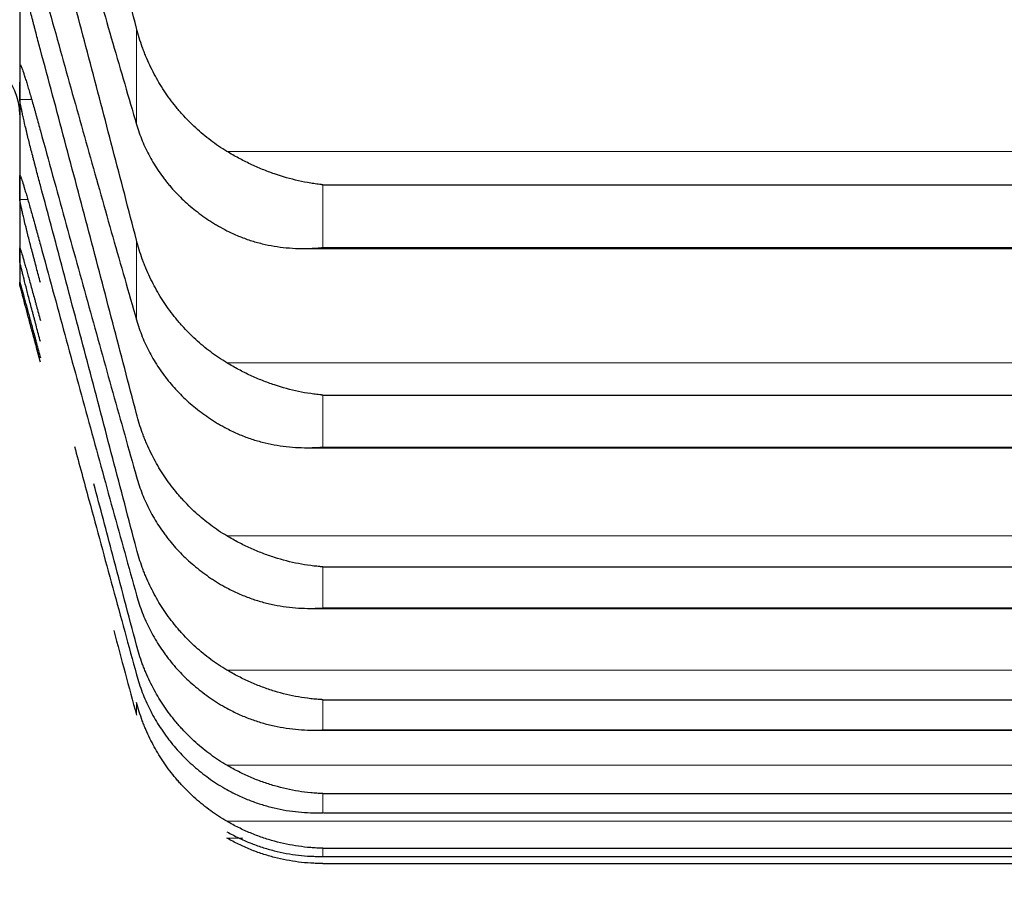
# Model space of a CAD drawing. Header units: inches. Extents: x 0 to 20790, y -12 to 14700.
# Tile 336 of 436: x 14115 to 14141, y 9338 to 9360. Entities that reach past the tile are written whole.
import ezdxf

# ---------------------------------------------------------------- set-up
doc = ezdxf.new("R2010")
doc.units = ezdxf.units.IN
doc.layers.add('1', color=7, linetype='Continuous', true_color=0xffffff)
doc.layers.add('254', color=7, linetype='Continuous', true_color=0xffffff)
doc.styles.add('latin_extended', font='simplex.shx')
doc.dimstyles.get("Standard").update_dxf_attribs({"dimtxt": 0.18, "dimasz": 0.18, "dimexe": 0.18, "dimexo": 0.0625, "dimgap": 0.09, "dimtad": 0, "dimtih": 1, "dimtoh": 1, "dimdec": 4, "dimzin": 0, "dimdsep": 46, "dimtxsty": 'Standard', "dimcen": 0.09, "dimadec": 0, "dimazin": 0, "dimtfac": 1, "dimtdec": 4, "dimtofl": 0, "dimtmove": 0, "dimatfit": 3, "dimfxl": 1, "dimtolj": 1, "dimtzin": 0, "dimarcsym": 0})

# ---------------------------------------------------------------- blocks, each defined once
blk = doc.blocks.new('_U5')
at = {"layer": '254', "color": 3, "linetype": 'Continuous', "lineweight": 13, "transparency": 16777216}
for p, q in [((14167.097, 9939.463), (14167.097, 8111.817)), ((14417.097, 9439.463), (14417.097, 8111.817)), ((14167.097, 8146.817), (13002.826, 8146.817)), ((14044.597, 8146.817), (13922.097, 8146.817)), ((14417.097, 8146.817), (14167.097, 8146.817)), ((14539.597, 8146.817), (14662.097, 8146.817))]:
    blk.add_line(p, q, dxfattribs=at)
at = {"layer": '254', "color": 3, "transparency": 16777216}
for points in [[(14044.597, 8126.4), (14044.597, 8167.233), (14167.097, 8146.817)], [(14539.597, 8167.233), (14539.597, 8126.4), (14417.097, 8146.817)]]:
    blk.add_solid(points, dxfattribs=at)
at = {"layer": 'Defpoints', "color": 0, "transparency": 16777216}
for p in [(14167.097, 9974.463), (14417.097, 9474.463), (14167.097, 8146.817)]:
    blk.add_point(p, dxfattribs=at)
at = {"layer": '254', "color": 2, "lineweight": 13, "transparency": 16777216, "insert": (13064.076, 8330.567), "char_height": 122.5, "attachment_point": 1, "style": 'latin_extended'}
blk.add_mtext('\\A1;250', dxfattribs=at)
blk = doc.blocks.new('_U6')
at = {"layer": '254', "color": 3, "linetype": 'Continuous', "lineweight": 13, "transparency": 16777216}
for p, q in [((14007.097, 9939.463), (14007.097, 8391.817)), ((14167.095, 9649.526), (14167.095, 8391.817)), ((14007.097, 8426.817), (12939.597, 8426.817)), ((13884.597, 8426.817), (13762.097, 8426.817)), ((14167.095, 8426.817), (14007.097, 8426.817)), ((14289.595, 8426.817), (14412.095, 8426.817))]:
    blk.add_line(p, q, dxfattribs=at)
at = {"layer": '254', "color": 3, "transparency": 16777216}
for points in [[(13884.597, 8406.4), (13884.597, 8447.233), (14007.097, 8426.817)], [(14289.595, 8447.233), (14289.595, 8406.4), (14167.095, 8426.817)]]:
    blk.add_solid(points, dxfattribs=at)
at = {"layer": 'Defpoints', "color": 0, "transparency": 16777216}
for p in [(14007.097, 9974.463), (14167.095, 9684.526), (14007.097, 8426.817)]:
    blk.add_point(p, dxfattribs=at)
at = {"layer": '254', "color": 2, "lineweight": 13, "transparency": 16777216, "insert": (13000.847, 8814.733), "char_height": 122.5, "attachment_point": 1, "style": 'latin_extended'}
blk.add_mtext('\\A1;\\C2;Flywheel\\P\\C2;90-240', dxfattribs=at)

msp = doc.modelspace()

# ---------------------------------------------------------------- linework, layer by layer
at = {"layer": '1', "color": 2, "linetype": 'Continuous', "lineweight": 25}
for p, q in [((14115.097, 9362.424), (14115.097, 9358.709)), ((14115.097, 9358.709), (14115.097, 9355.979)), ((14115.097, 9355.979), (14115.097, 9354.24)), ((14122.953, 9356.051), (14159.241, 9356.051)), ((14122.464, 9354.4), (14159.71, 9354.4)), ((14115.097, 9354.24), (14115.097, 9353.494)), ((14115.097, 9353.463), (14115.097, 9353.494)), ((14122.953, 9350.603), (14159.241, 9350.603)), ((14122.553, 9349.24), (14159.625, 9349.24)), ((14122.953, 9346.154), (14159.241, 9346.154)), ((14122.641, 9345.079), (14159.185, 9345.079)), ((14122.953, 9342.712), (14159.241, 9342.712)), ((14122.728, 9341.924), (14159.202, 9341.924)), ((14122.953, 9340.282), (14159.241, 9340.282)), ((14122.974, 9339.781), (14159.22, 9339.781)), ((14122.953, 9338.867), (14159.241, 9338.867)), ((14122.956, 9338.652), (14159.238, 9338.652)), ((14122.953, 9338.469), (14159.241, 9338.469))]:
    msp.add_line(p, q, dxfattribs=at)
at = {"layer": '1', "color": 110, "linetype": 'Continuous', "lineweight": 13}
for p, q in [((14118.123, 9360.104), (14118.123, 9357.615)), ((14115.1, 9358.263), (14115.407, 9358.263)), ((14120.466, 9356.915), (14161.729, 9356.915)), ((14122.953, 9356.051), (14122.953, 9354.425)), ((14115.1, 9355.67), (14115.307, 9355.67)), ((14118.123, 9354.613), (14118.123, 9352.551)), ((14122.953, 9354.425), (14159.241, 9354.425)), ((14120.466, 9351.437), (14161.729, 9351.437)), ((14122.953, 9350.603), (14122.953, 9349.257)), ((14122.953, 9349.257), (14159.241, 9349.257)), ((14120.466, 9346.956), (14161.729, 9346.956)), ((14122.953, 9346.154), (14122.953, 9345.089)), ((14122.953, 9345.089), (14159.241, 9345.089)), ((14120.466, 9343.48), (14161.729, 9343.48)), ((14118.123, 9342.641), (14118.123, 9342.314)), ((14122.953, 9342.712), (14122.953, 9341.93)), ((14122.953, 9341.93), (14159.241, 9341.93)), ((14120.466, 9341.014), (14161.729, 9341.014)), ((14122.953, 9340.282), (14122.953, 9339.783)), ((14120.466, 9339.563), (14161.729, 9339.563)), ((14122.953, 9339.783), (14159.241, 9339.783)), ((14120.466, 9339.128), (14120.875, 9339.128)), ((14122.953, 9338.867), (14122.953, 9338.653)), ((14122.953, 9338.653), (14159.241, 9338.653))]:
    msp.add_line(p, q, dxfattribs=at)
at = {"layer": '1', "color": 2, "linetype": 'Continuous', "lineweight": 25}
msp.add_arc((14113.497, 9357.863), 1.6, 0, 90, dxfattribs=at)
for points in [[(14118.123, 9360.104), (14117.92, 9360.894), (14117.51, 9362.473), (14116.891, 9364.832), (14116.266, 9367.182), (14115.846, 9368.743), (14115.635, 9369.521)], [(14115.635, 9366.315), (14115.846, 9365.56), (14116.266, 9364.065), (14116.891, 9361.867), (14117.51, 9359.715), (14117.92, 9358.31), (14118.123, 9357.615)], [(14118.123, 9354.613), (14117.92, 9355.402), (14117.51, 9356.978), (14116.891, 9359.339), (14116.266, 9361.695), (14115.846, 9363.263), (14115.635, 9364.047)], [(14115.635, 9361.39), (14115.846, 9360.627), (14116.266, 9359.113), (14116.891, 9356.883), (14117.51, 9354.693), (14117.92, 9353.261), (14118.123, 9352.551)], [(14118.123, 9350.115), (14117.92, 9350.901), (14117.51, 9352.473), (14116.891, 9354.831), (14116.266, 9357.19), (14115.846, 9358.763), (14115.635, 9359.55)], [(14115.1, 9358.263), (14115.098, 9358.411), (14115.097, 9358.56), (14115.097, 9358.709)], [(14115.635, 9357.448), (14115.846, 9356.677), (14116.266, 9355.147), (14116.891, 9352.888), (14117.51, 9350.665), (14117.92, 9349.207), (14118.123, 9348.484)], [(14115.097, 9355.979), (14115.097, 9356.082), (14115.098, 9356.185), (14115.1, 9356.288)], [(14115.1, 9355.67), (14115.098, 9355.773), (14115.097, 9355.876), (14115.097, 9355.979)], [(14118.123, 9346.617), (14117.92, 9347.398), (14117.51, 9348.963), (14116.891, 9351.315), (14116.266, 9353.673), (14115.846, 9355.249), (14115.635, 9356.038)], [(14115.097, 9354.24), (14115.097, 9354.297), (14115.098, 9354.355), (14115.1, 9354.412)], [(14115.635, 9354.493), (14115.846, 9353.716), (14116.266, 9352.172), (14116.891, 9349.888), (14117.51, 9347.635), (14117.92, 9346.154), (14118.123, 9345.419)], [(14115.1, 9354.068), (14115.098, 9354.125), (14115.097, 9354.183), (14115.097, 9354.24)], [(14115.097, 9353.494), (14115.097, 9353.506), (14115.098, 9353.517), (14115.1, 9353.529)], [(14115.1, 9353.46), (14115.098, 9353.471), (14115.097, 9353.483), (14115.097, 9353.494)], [(14117.534, 9344.502), (14117.731, 9343.769), (14117.928, 9343.04), (14118.123, 9342.314)]]:
    msp.add_open_spline(points, degree=3, dxfattribs=at)
for points, knots in [([(14115.635, 9359.55), (14115.6, 9359.677), (14115.566, 9359.805), (14115.516, 9359.996), (14115.499, 9360.059), (14115.475, 9360.155), (14115.466, 9360.187), (14115.45, 9360.251), (14115.442, 9360.282), (14115.402, 9360.44), (14115.371, 9360.561), (14115.328, 9360.738), (14115.314, 9360.796), (14115.293, 9360.881), (14115.287, 9360.909), (14115.274, 9360.964), (14115.267, 9360.991), (14115.236, 9361.125), (14115.214, 9361.223), (14115.189, 9361.336), (14115.184, 9361.359), (14115.175, 9361.402), (14115.17, 9361.423), (14115.158, 9361.484), (14115.15, 9361.522), (14115.129, 9361.628), (14115.118, 9361.688), (14115.109, 9361.748), (14115.108, 9361.759), (14115.105, 9361.78), (14115.104, 9361.79), (14115.101, 9361.816), (14115.1, 9361.831), (14115.1, 9361.842)], [0, 0, 0, 0, 0.125, 0.125, 0.1875, 0.1875, 0.21875, 0.21875, 0.25, 0.25, 0.375, 0.375, 0.4375, 0.4375, 0.46875, 0.46875, 0.5, 0.5, 0.625, 0.625, 0.65625, 0.65625, 0.6875, 0.6875, 0.75, 0.75, 0.875, 0.875, 0.90625, 0.90625, 0.9375, 0.9375, 1, 1, 1, 1]), ([(14120.466, 9356.915), (14120.32, 9357.004), (14120.18, 9357.099), (14119.911, 9357.301), (14119.653, 9357.517), (14119.417, 9357.757), (14119.276, 9357.915), (14119.249, 9357.947), (14119.194, 9358.012), (14119.167, 9358.044), (14119.086, 9358.144), (14119.035, 9358.211), (14118.885, 9358.416), (14118.792, 9358.556), (14118.621, 9358.845), (14118.542, 9358.994), (14118.434, 9359.223), (14118.399, 9359.3), (14118.35, 9359.417), (14118.335, 9359.457), (14118.304, 9359.536), (14118.289, 9359.576), (14118.216, 9359.776), (14118.166, 9359.939), (14118.123, 9360.104)], [0, 0, 0, 0, 0.125, 0.125, 0.25, 0.375, 0.375, 0.40625, 0.40625, 0.4375, 0.4375, 0.5, 0.5, 0.625, 0.625, 0.75, 0.75, 0.8125, 0.8125, 0.84375, 0.84375, 0.875, 0.875, 1, 1, 1, 1]), ([(14115.105, 9359.171), (14115.106, 9359.171), (14115.111, 9359.167), (14115.119, 9359.154), (14115.127, 9359.138), (14115.13, 9359.131), (14115.136, 9359.117), (14115.139, 9359.109), (14115.157, 9359.066), (14115.173, 9359.019), (14115.198, 9358.946), (14115.203, 9358.931), (14115.211, 9358.906), (14115.214, 9358.898), (14115.22, 9358.881), (14115.234, 9358.838), (14115.26, 9358.754), (14115.286, 9358.67), (14115.313, 9358.582), (14115.327, 9358.535), (14115.371, 9358.388), (14115.402, 9358.283), (14115.449, 9358.117), (14115.465, 9358.06), (14115.49, 9357.972), (14115.499, 9357.942), (14115.515, 9357.882), (14115.524, 9357.852), (14115.566, 9357.7), (14115.6, 9357.576), (14115.635, 9357.448)], [0, 0, 0, 0, 0.047262, 0.115315, 0.115315, 0.149341, 0.149341, 0.183368, 0.183368, 0.319473, 0.319473, 0.353499, 0.353499, 0.370512, 0.370512, 0.387526, 0.455578, 0.523631, 0.523631, 0.591684, 0.591684, 0.727789, 0.727789, 0.795842, 0.795842, 0.829868, 0.829868, 0.863895, 0.863895, 1, 1, 1, 1]), ([(14115.635, 9356.038), (14115.6, 9356.166), (14115.566, 9356.293), (14115.516, 9356.484), (14115.499, 9356.547), (14115.475, 9356.642), (14115.466, 9356.674), (14115.45, 9356.737), (14115.442, 9356.769), (14115.402, 9356.924), (14115.371, 9357.045), (14115.328, 9357.218), (14115.314, 9357.274), (14115.293, 9357.358), (14115.287, 9357.385), (14115.274, 9357.439), (14115.267, 9357.465), (14115.236, 9357.595), (14115.214, 9357.69), (14115.189, 9357.798), (14115.184, 9357.819), (14115.175, 9357.861), (14115.17, 9357.881), (14115.158, 9357.939), (14115.15, 9357.975), (14115.129, 9358.074), (14115.118, 9358.129), (14115.109, 9358.182), (14115.108, 9358.193), (14115.105, 9358.211), (14115.104, 9358.219), (14115.101, 9358.242), (14115.1, 9358.254), (14115.1, 9358.263)], [0, 0, 0, 0, 0.125, 0.125, 0.1875, 0.1875, 0.21875, 0.21875, 0.25, 0.25, 0.375, 0.375, 0.4375, 0.4375, 0.46875, 0.46875, 0.5, 0.5, 0.625, 0.625, 0.65625, 0.65625, 0.6875, 0.6875, 0.75, 0.75, 0.875, 0.875, 0.90625, 0.90625, 0.9375, 0.9375, 1, 1, 1, 1]), ([(14118.123, 9357.615), (14118.166, 9357.47), (14118.216, 9357.328), (14118.331, 9357.051), (14118.46, 9356.78), (14118.617, 9356.522), (14118.747, 9356.333), (14118.792, 9356.271), (14118.862, 9356.179), (14118.886, 9356.148), (14118.934, 9356.088), (14118.959, 9356.058), (14119.084, 9355.911), (14119.295, 9355.686), (14119.53, 9355.481), (14119.777, 9355.286), (14119.907, 9355.193), (14120.077, 9355.084), (14120.111, 9355.063), (14120.18, 9355.021), (14120.285, 9354.959), (14120.393, 9354.9), (14120.466, 9354.862)], [0, 0, 0, 0, 0.125, 0.125, 0.25, 0.375, 0.375, 0.4375, 0.4375, 0.46875, 0.46875, 0.5, 0.5, 0.625, 0.75, 0.75, 0.875, 0.875, 0.90625, 0.90625, 0.9375, 1, 1, 1, 1]), ([(14122.953, 9356.051), (14122.95, 9356.051), (14122.947, 9356.051), (14122.94, 9356.052), (14122.937, 9356.052), (14122.927, 9356.053), (14122.907, 9356.056), (14122.86, 9356.061), (14122.768, 9356.073), (14122.689, 9356.085), (14122.531, 9356.111), (14122.426, 9356.131), (14122.112, 9356.202), (14121.904, 9356.262), (14121.593, 9356.37), (14121.489, 9356.409), (14121.334, 9356.472), (14121.282, 9356.494), (14121.178, 9356.54), (14121.126, 9356.564), (14120.971, 9356.637), (14120.869, 9356.688), (14120.666, 9356.797), (14120.566, 9356.855), (14120.466, 9356.915)], [0, 0, 0, 0, 0.003906, 0.003906, 0.007812, 0.007812, 0.015625, 0.03125, 0.0625, 0.125, 0.125, 0.25, 0.25, 0.5, 0.5, 0.625, 0.625, 0.6875, 0.6875, 0.75, 0.75, 0.875, 0.875, 1, 1, 1, 1]), ([(14115.1, 9356.288), (14115.1, 9356.294), (14115.102, 9356.299), (14115.11, 9356.288), (14115.119, 9356.267), (14115.127, 9356.247), (14115.13, 9356.239), (14115.136, 9356.222), (14115.139, 9356.213), (14115.157, 9356.163), (14115.173, 9356.112), (14115.198, 9356.033), (14115.203, 9356.016), (14115.211, 9355.99), (14115.214, 9355.981), (14115.22, 9355.963), (14115.234, 9355.918), (14115.26, 9355.829), (14115.286, 9355.741), (14115.313, 9355.649), (14115.327, 9355.6), (14115.371, 9355.448), (14115.402, 9355.34), (14115.449, 9355.17), (14115.465, 9355.112), (14115.49, 9355.023), (14115.499, 9354.993), (14115.515, 9354.932), (14115.524, 9354.901), (14115.566, 9354.748), (14115.6, 9354.622), (14115.635, 9354.493)], [0, 0, 0, 0, 0.0625, 0.125, 0.1875, 0.1875, 0.21875, 0.21875, 0.25, 0.25, 0.375, 0.375, 0.40625, 0.40625, 0.421875, 0.421875, 0.4375, 0.5, 0.5625, 0.5625, 0.625, 0.625, 0.75, 0.75, 0.8125, 0.8125, 0.84375, 0.84375, 0.875, 0.875, 1, 1, 1, 1]), ([(14115.635, 9353.516), (14115.6, 9353.644), (14115.566, 9353.772), (14115.516, 9353.962), (14115.499, 9354.025), (14115.475, 9354.119), (14115.466, 9354.151), (14115.45, 9354.213), (14115.442, 9354.244), (14115.402, 9354.398), (14115.371, 9354.516), (14115.328, 9354.686), (14115.314, 9354.742), (14115.293, 9354.823), (14115.287, 9354.849), (14115.274, 9354.902), (14115.267, 9354.927), (14115.236, 9355.053), (14115.214, 9355.144), (14115.189, 9355.248), (14115.184, 9355.268), (14115.175, 9355.307), (14115.17, 9355.326), (14115.158, 9355.381), (14115.15, 9355.414), (14115.129, 9355.506), (14115.118, 9355.557), (14115.109, 9355.604), (14115.108, 9355.613), (14115.105, 9355.629), (14115.104, 9355.636), (14115.101, 9355.655), (14115.1, 9355.664), (14115.1, 9355.67)], [0, 0, 0, 0, 0.125, 0.125, 0.1875, 0.1875, 0.21875, 0.21875, 0.25, 0.25, 0.375, 0.375, 0.4375, 0.4375, 0.46875, 0.46875, 0.5, 0.5, 0.625, 0.625, 0.65625, 0.65625, 0.6875, 0.6875, 0.75, 0.75, 0.875, 0.875, 0.90625, 0.90625, 0.9375, 0.9375, 1, 1, 1, 1]), ([(14120.466, 9354.862), (14120.565, 9354.811), (14120.666, 9354.765), (14120.867, 9354.682), (14120.968, 9354.645), (14121.172, 9354.579), (14121.275, 9354.55), (14121.481, 9354.501), (14121.585, 9354.479), (14121.795, 9354.445), (14121.9, 9354.431), (14122.11, 9354.411), (14122.215, 9354.405), (14122.425, 9354.399), (14122.53, 9354.4), (14122.689, 9354.406), (14122.768, 9354.41), (14122.86, 9354.417), (14122.907, 9354.421), (14122.927, 9354.423), (14122.94, 9354.424), (14122.947, 9354.425), (14122.953, 9354.425)], [0, 0, 0, 0, 0.125, 0.125, 0.25, 0.25, 0.375, 0.375, 0.5, 0.5, 0.625, 0.625, 0.75, 0.75, 0.875, 0.875, 0.9375, 0.96875, 0.984375, 0.992188, 0.992188, 1, 1, 1, 1]), ([(14120.466, 9351.437), (14120.32, 9351.525), (14120.18, 9351.619), (14119.911, 9351.821), (14119.653, 9352.035), (14119.417, 9352.274), (14119.276, 9352.432), (14119.249, 9352.463), (14119.194, 9352.528), (14119.167, 9352.56), (14119.086, 9352.659), (14119.035, 9352.726), (14118.885, 9352.93), (14118.792, 9353.07), (14118.621, 9353.358), (14118.542, 9353.506), (14118.434, 9353.734), (14118.399, 9353.811), (14118.35, 9353.928), (14118.335, 9353.968), (14118.304, 9354.047), (14118.289, 9354.086), (14118.216, 9354.286), (14118.166, 9354.448), (14118.123, 9354.613)], [0, 0, 0, 0, 0.125, 0.125, 0.25, 0.375, 0.375, 0.40625, 0.40625, 0.4375, 0.4375, 0.5, 0.5, 0.625, 0.625, 0.75, 0.75, 0.8125, 0.8125, 0.84375, 0.84375, 0.875, 0.875, 1, 1, 1, 1]), ([(14115.1, 9354.412), (14115.1, 9354.415), (14115.102, 9354.415), (14115.11, 9354.396), (14115.119, 9354.37), (14115.127, 9354.345), (14115.13, 9354.336), (14115.136, 9354.317), (14115.139, 9354.307), (14115.157, 9354.251), (14115.173, 9354.194), (14115.198, 9354.11), (14115.203, 9354.092), (14115.211, 9354.064), (14115.214, 9354.055), (14115.22, 9354.036), (14115.234, 9353.988), (14115.26, 9353.895), (14115.286, 9353.803), (14115.313, 9353.707), (14115.327, 9353.657), (14115.371, 9353.5), (14115.402, 9353.389), (14115.449, 9353.216), (14115.465, 9353.157), (14115.49, 9353.066), (14115.499, 9353.036), (14115.515, 9352.974), (14115.524, 9352.943), (14115.566, 9352.787), (14115.6, 9352.661), (14115.635, 9352.532)], [0, 0, 0, 0, 0.0625, 0.125, 0.1875, 0.1875, 0.21875, 0.21875, 0.25, 0.25, 0.375, 0.375, 0.40625, 0.40625, 0.421875, 0.421875, 0.4375, 0.5, 0.5625, 0.5625, 0.625, 0.625, 0.75, 0.75, 0.8125, 0.8125, 0.84375, 0.84375, 0.875, 0.875, 1, 1, 1, 1]), ([(14115.635, 9351.988), (14115.6, 9352.117), (14115.566, 9352.245), (14115.516, 9352.434), (14115.499, 9352.496), (14115.475, 9352.59), (14115.466, 9352.621), (14115.45, 9352.683), (14115.442, 9352.713), (14115.402, 9352.865), (14115.371, 9352.981), (14115.328, 9353.147), (14115.314, 9353.201), (14115.293, 9353.28), (14115.287, 9353.306), (14115.274, 9353.357), (14115.267, 9353.381), (14115.236, 9353.502), (14115.214, 9353.59), (14115.189, 9353.688), (14115.184, 9353.708), (14115.175, 9353.745), (14115.17, 9353.762), (14115.158, 9353.814), (14115.15, 9353.845), (14115.129, 9353.93), (14115.118, 9353.976), (14115.109, 9354.017), (14115.108, 9354.024), (14115.105, 9354.037), (14115.104, 9354.043), (14115.101, 9354.058), (14115.1, 9354.065), (14115.1, 9354.068)], [0, 0, 0, 0, 0.125, 0.125, 0.1875, 0.1875, 0.21875, 0.21875, 0.25, 0.25, 0.375, 0.375, 0.4375, 0.4375, 0.46875, 0.46875, 0.5, 0.5, 0.625, 0.625, 0.65625, 0.65625, 0.6875, 0.6875, 0.75, 0.75, 0.875, 0.875, 0.90625, 0.90625, 0.9375, 0.9375, 1, 1, 1, 1]), ([(14115.1, 9353.529), (14115.1, 9353.529), (14115.102, 9353.524), (14115.11, 9353.497), (14115.119, 9353.466), (14115.127, 9353.437), (14115.13, 9353.427), (14115.136, 9353.405), (14115.139, 9353.393), (14115.157, 9353.331), (14115.173, 9353.27), (14115.198, 9353.18), (14115.203, 9353.161), (14115.211, 9353.132), (14115.214, 9353.122), (14115.22, 9353.102), (14115.234, 9353.051), (14115.26, 9352.954), (14115.286, 9352.858), (14115.313, 9352.759), (14115.327, 9352.707), (14115.371, 9352.546), (14115.402, 9352.433), (14115.449, 9352.256), (14115.465, 9352.196), (14115.49, 9352.104), (14115.499, 9352.073), (14115.515, 9352.011), (14115.524, 9351.98), (14115.566, 9351.822), (14115.6, 9351.695), (14115.635, 9351.566)], [0, 0, 0, 0, 0.0625, 0.125, 0.1875, 0.1875, 0.21875, 0.21875, 0.25, 0.25, 0.375, 0.375, 0.40625, 0.40625, 0.421875, 0.421875, 0.4375, 0.5, 0.5625, 0.5625, 0.625, 0.625, 0.75, 0.75, 0.8125, 0.8125, 0.84375, 0.84375, 0.875, 0.875, 1, 1, 1, 1]), ([(14115.635, 9351.457), (14115.6, 9351.586), (14115.566, 9351.714), (14115.516, 9351.901), (14115.499, 9351.963), (14115.475, 9352.056), (14115.466, 9352.086), (14115.45, 9352.147), (14115.442, 9352.178), (14115.402, 9352.327), (14115.371, 9352.441), (14115.328, 9352.603), (14115.314, 9352.656), (14115.293, 9352.732), (14115.287, 9352.757), (14115.274, 9352.806), (14115.267, 9352.83), (14115.236, 9352.947), (14115.214, 9353.03), (14115.189, 9353.123), (14115.184, 9353.142), (14115.175, 9353.176), (14115.17, 9353.193), (14115.158, 9353.241), (14115.15, 9353.27), (14115.129, 9353.348), (14115.118, 9353.388), (14115.109, 9353.423), (14115.108, 9353.429), (14115.105, 9353.44), (14115.104, 9353.444), (14115.101, 9353.455), (14115.1, 9353.459), (14115.1, 9353.46)], [0, 0, 0, 0, 0.125, 0.125, 0.1875, 0.1875, 0.21875, 0.21875, 0.25, 0.25, 0.375, 0.375, 0.4375, 0.4375, 0.46875, 0.46875, 0.5, 0.5, 0.625, 0.625, 0.65625, 0.65625, 0.6875, 0.6875, 0.75, 0.75, 0.875, 0.875, 0.90625, 0.90625, 0.9375, 0.9375, 1, 1, 1, 1]), ([(14118.123, 9352.551), (14118.166, 9352.403), (14118.216, 9352.258), (14118.331, 9351.975), (14118.46, 9351.699), (14118.617, 9351.435), (14118.747, 9351.241), (14118.792, 9351.178), (14118.862, 9351.084), (14118.886, 9351.053), (14118.934, 9350.991), (14118.959, 9350.961), (14119.084, 9350.81), (14119.295, 9350.58), (14119.53, 9350.369), (14119.777, 9350.17), (14119.907, 9350.075), (14120.077, 9349.963), (14120.111, 9349.941), (14120.18, 9349.898), (14120.285, 9349.834), (14120.393, 9349.774), (14120.466, 9349.736)], [0, 0, 0, 0, 0.125, 0.125, 0.25, 0.375, 0.375, 0.4375, 0.4375, 0.46875, 0.46875, 0.5, 0.5, 0.625, 0.75, 0.75, 0.875, 0.875, 0.90625, 0.90625, 0.9375, 1, 1, 1, 1]), ([(14122.953, 9350.603), (14122.95, 9350.603), (14122.947, 9350.604), (14122.94, 9350.604), (14122.937, 9350.604), (14122.927, 9350.605), (14122.907, 9350.607), (14122.86, 9350.612), (14122.768, 9350.622), (14122.689, 9350.633), (14122.531, 9350.656), (14122.426, 9350.675), (14122.112, 9350.741), (14121.904, 9350.797), (14121.593, 9350.901), (14121.489, 9350.939), (14121.334, 9351), (14121.282, 9351.022), (14121.178, 9351.066), (14121.126, 9351.089), (14120.971, 9351.161), (14120.869, 9351.212), (14120.666, 9351.32), (14120.566, 9351.377), (14120.466, 9351.437)], [0, 0, 0, 0, 0.003906, 0.003906, 0.007812, 0.007812, 0.015625, 0.03125, 0.0625, 0.125, 0.125, 0.25, 0.25, 0.5, 0.5, 0.625, 0.625, 0.6875, 0.6875, 0.75, 0.75, 0.875, 0.875, 1, 1, 1, 1]), ([(14120.466, 9346.956), (14120.32, 9347.043), (14120.18, 9347.137), (14119.911, 9347.337), (14119.653, 9347.55), (14119.417, 9347.788), (14119.276, 9347.944), (14119.249, 9347.976), (14119.194, 9348.04), (14119.167, 9348.072), (14119.086, 9348.171), (14119.035, 9348.237), (14118.885, 9348.44), (14118.792, 9348.58), (14118.621, 9348.866), (14118.542, 9349.013), (14118.434, 9349.24), (14118.399, 9349.317), (14118.35, 9349.433), (14118.335, 9349.472), (14118.304, 9349.551), (14118.289, 9349.591), (14118.216, 9349.79), (14118.166, 9349.951), (14118.123, 9350.115)], [0, 0, 0, 0, 0.125, 0.125, 0.25, 0.375, 0.375, 0.40625, 0.40625, 0.4375, 0.4375, 0.5, 0.5, 0.625, 0.625, 0.75, 0.75, 0.8125, 0.8125, 0.84375, 0.84375, 0.875, 0.875, 1, 1, 1, 1]), ([(14120.466, 9349.736), (14120.565, 9349.684), (14120.666, 9349.636), (14120.867, 9349.55), (14120.968, 9349.511), (14121.172, 9349.442), (14121.275, 9349.412), (14121.481, 9349.358), (14121.585, 9349.335), (14121.795, 9349.297), (14121.9, 9349.281), (14122.11, 9349.258), (14122.215, 9349.25), (14122.425, 9349.24), (14122.53, 9349.239), (14122.689, 9349.242), (14122.768, 9349.244), (14122.86, 9349.25), (14122.907, 9349.253), (14122.927, 9349.255), (14122.94, 9349.256), (14122.947, 9349.256), (14122.953, 9349.257)], [0, 0, 0, 0, 0.125, 0.125, 0.25, 0.25, 0.375, 0.375, 0.5, 0.5, 0.625, 0.625, 0.75, 0.75, 0.875, 0.875, 0.9375, 0.96875, 0.984375, 0.992187, 0.992187, 1, 1, 1, 1]), ([(14116.516, 9349.271), (14116.641, 9348.81), (14116.973, 9347.584), (14117.51, 9345.609), (14117.92, 9344.107), (14118.123, 9343.361)], [0, 0, 0, 0, 0.230492, 0.615246, 1, 1, 1, 1]), ([(14118.123, 9348.484), (14118.166, 9348.333), (14118.216, 9348.185), (14118.331, 9347.897), (14118.46, 9347.614), (14118.617, 9347.345), (14118.747, 9347.148), (14118.792, 9347.083), (14118.862, 9346.987), (14118.886, 9346.955), (14118.934, 9346.892), (14118.959, 9346.861), (14119.084, 9346.707), (14119.295, 9346.472), (14119.53, 9346.258), (14119.777, 9346.053), (14119.907, 9345.957), (14120.077, 9345.842), (14120.111, 9345.82), (14120.18, 9345.776), (14120.285, 9345.711), (14120.393, 9345.649), (14120.466, 9345.61)], [0, 0, 0, 0, 0.125, 0.125, 0.25, 0.375, 0.375, 0.4375, 0.4375, 0.46875, 0.46875, 0.5, 0.5, 0.625, 0.75, 0.75, 0.875, 0.875, 0.90625, 0.90625, 0.9375, 1, 1, 1, 1]), ([(14118.123, 9344.124), (14117.92, 9344.9), (14117.553, 9346.29), (14117.184, 9347.686), (14117.021, 9348.303)], [0, 0, 0, 0, 0.559186, 1, 1, 1, 1]), ([(14122.953, 9346.154), (14122.95, 9346.155), (14122.947, 9346.155), (14122.94, 9346.155), (14122.937, 9346.156), (14122.927, 9346.156), (14122.907, 9346.158), (14122.86, 9346.162), (14122.768, 9346.17), (14122.689, 9346.179), (14122.531, 9346.2), (14122.426, 9346.217), (14122.112, 9346.278), (14121.904, 9346.331), (14121.593, 9346.431), (14121.489, 9346.467), (14121.334, 9346.527), (14121.282, 9346.548), (14121.178, 9346.591), (14121.126, 9346.613), (14120.971, 9346.684), (14120.869, 9346.733), (14120.666, 9346.84), (14120.566, 9346.896), (14120.466, 9346.956)], [0, 0, 0, 0, 0.003906, 0.003906, 0.007813, 0.007813, 0.015625, 0.03125, 0.0625, 0.125, 0.125, 0.25, 0.25, 0.5, 0.5, 0.625, 0.625, 0.6875, 0.6875, 0.75, 0.75, 0.875, 0.875, 1, 1, 1, 1]), ([(14120.466, 9343.48), (14120.32, 9343.566), (14120.18, 9343.659), (14119.911, 9343.858), (14119.653, 9344.069), (14119.417, 9344.305), (14119.276, 9344.46), (14119.249, 9344.492), (14119.194, 9344.555), (14119.167, 9344.588), (14119.086, 9344.685), (14119.035, 9344.751), (14118.885, 9344.953), (14118.792, 9345.091), (14118.621, 9345.376), (14118.542, 9345.522), (14118.434, 9345.747), (14118.399, 9345.823), (14118.35, 9345.939), (14118.335, 9345.978), (14118.304, 9346.056), (14118.289, 9346.096), (14118.216, 9346.293), (14118.166, 9346.454), (14118.123, 9346.617)], [0, 0, 0, 0, 0.125, 0.125, 0.25, 0.375, 0.375, 0.40625, 0.40625, 0.4375, 0.4375, 0.5, 0.5, 0.625, 0.625, 0.75, 0.75, 0.8125, 0.8125, 0.84375, 0.84375, 0.875, 0.875, 1, 1, 1, 1]), ([(14118.123, 9345.419), (14118.166, 9345.265), (14118.216, 9345.115), (14118.331, 9344.821), (14118.46, 9344.534), (14118.617, 9344.26), (14118.747, 9344.059), (14118.792, 9343.993), (14118.862, 9343.895), (14118.886, 9343.863), (14118.934, 9343.799), (14118.959, 9343.767), (14119.084, 9343.61), (14119.295, 9343.37), (14119.53, 9343.152), (14119.777, 9342.943), (14119.907, 9342.845), (14120.077, 9342.728), (14120.111, 9342.705), (14120.18, 9342.66), (14120.285, 9342.594), (14120.393, 9342.531), (14120.466, 9342.491)], [0, 0, 0, 0, 0.125, 0.125, 0.25, 0.375, 0.375, 0.4375, 0.4375, 0.46875, 0.46875, 0.5, 0.5, 0.625, 0.75, 0.75, 0.875, 0.875, 0.90625, 0.90625, 0.9375, 1, 1, 1, 1]), ([(14120.466, 9345.61), (14120.565, 9345.556), (14120.666, 9345.508), (14120.867, 9345.419), (14120.968, 9345.379), (14121.172, 9345.306), (14121.275, 9345.274), (14121.481, 9345.217), (14121.585, 9345.192), (14121.795, 9345.15), (14121.9, 9345.133), (14122.11, 9345.105), (14122.215, 9345.095), (14122.425, 9345.082), (14122.53, 9345.079), (14122.689, 9345.079), (14122.768, 9345.08), (14122.86, 9345.084), (14122.907, 9345.086), (14122.927, 9345.088), (14122.94, 9345.088), (14122.947, 9345.089), (14122.953, 9345.089)], [0, 0, 0, 0, 0.125, 0.125, 0.25, 0.25, 0.375, 0.375, 0.5, 0.5, 0.625, 0.625, 0.75, 0.75, 0.875, 0.875, 0.9375, 0.96875, 0.984375, 0.992187, 0.992187, 1, 1, 1, 1]), ([(14120.466, 9341.014), (14120.32, 9341.1), (14120.18, 9341.192), (14119.911, 9341.389), (14119.653, 9341.598), (14119.417, 9341.832), (14119.276, 9341.985), (14119.249, 9342.016), (14119.194, 9342.079), (14119.167, 9342.111), (14119.086, 9342.208), (14119.035, 9342.274), (14118.885, 9342.473), (14118.792, 9342.61), (14118.621, 9342.893), (14118.542, 9343.038), (14118.434, 9343.261), (14118.399, 9343.337), (14118.35, 9343.452), (14118.335, 9343.49), (14118.304, 9343.568), (14118.289, 9343.607), (14118.216, 9343.803), (14118.166, 9343.962), (14118.123, 9344.124)], [0, 0, 0, 0, 0.125, 0.125, 0.25, 0.375, 0.375, 0.40625, 0.40625, 0.4375, 0.4375, 0.5, 0.5, 0.625, 0.625, 0.75, 0.75, 0.8125, 0.8125, 0.84375, 0.84375, 0.875, 0.875, 1, 1, 1, 1]), ([(14122.953, 9342.712), (14122.95, 9342.712), (14122.947, 9342.713), (14122.94, 9342.713), (14122.937, 9342.713), (14122.927, 9342.714), (14122.907, 9342.715), (14122.86, 9342.718), (14122.768, 9342.725), (14122.689, 9342.733), (14122.531, 9342.751), (14122.426, 9342.766), (14122.112, 9342.822), (14121.904, 9342.871), (14121.593, 9342.966), (14121.489, 9343.001), (14121.334, 9343.059), (14121.282, 9343.079), (14121.178, 9343.121), (14121.126, 9343.143), (14120.971, 9343.211), (14120.869, 9343.26), (14120.666, 9343.365), (14120.566, 9343.42), (14120.466, 9343.48)], [0, 0, 0, 0, 0.003906, 0.003906, 0.007812, 0.007812, 0.015625, 0.03125, 0.0625, 0.125, 0.125, 0.25, 0.25, 0.5, 0.5, 0.625, 0.625, 0.6875, 0.6875, 0.75, 0.75, 0.875, 0.875, 1, 1, 1, 1]), ([(14118.123, 9343.361), (14118.166, 9343.205), (14118.216, 9343.052), (14118.331, 9342.754), (14118.46, 9342.462), (14118.617, 9342.184), (14118.747, 9341.98), (14118.792, 9341.912), (14118.862, 9341.813), (14118.886, 9341.78), (14118.934, 9341.715), (14118.959, 9341.683), (14119.084, 9341.523), (14119.295, 9341.279), (14119.53, 9341.057), (14119.777, 9340.845), (14119.907, 9340.744), (14120.077, 9340.626), (14120.111, 9340.602), (14120.18, 9340.556), (14120.285, 9340.489), (14120.393, 9340.425), (14120.466, 9340.384)], [0, 0, 0, 0, 0.125, 0.125, 0.25, 0.375, 0.375, 0.4375, 0.4375, 0.46875, 0.46875, 0.5, 0.5, 0.625, 0.75, 0.75, 0.875, 0.875, 0.90625, 0.90625, 0.9375, 1, 1, 1, 1]), ([(14120.466, 9339.563), (14120.32, 9339.648), (14120.18, 9339.739), (14119.911, 9339.933), (14119.653, 9340.14), (14119.417, 9340.371), (14119.276, 9340.523), (14119.249, 9340.554), (14119.194, 9340.616), (14119.167, 9340.648), (14119.086, 9340.744), (14119.035, 9340.808), (14118.885, 9341.006), (14118.792, 9341.142), (14118.621, 9341.421), (14118.542, 9341.565), (14118.434, 9341.786), (14118.399, 9341.861), (14118.35, 9341.975), (14118.335, 9342.013), (14118.304, 9342.09), (14118.289, 9342.128), (14118.216, 9342.323), (14118.166, 9342.481), (14118.123, 9342.641)], [0, 0, 0, 0, 0.125, 0.125, 0.25, 0.375, 0.375, 0.40625, 0.40625, 0.4375, 0.4375, 0.5, 0.5, 0.625, 0.625, 0.75, 0.75, 0.8125, 0.8125, 0.84375, 0.84375, 0.875, 0.875, 1, 1, 1, 1]), ([(14120.466, 9342.491), (14120.565, 9342.436), (14120.666, 9342.386), (14120.867, 9342.295), (14120.968, 9342.253), (14121.172, 9342.178), (14121.275, 9342.144), (14121.481, 9342.084), (14121.585, 9342.057), (14121.795, 9342.011), (14121.9, 9341.992), (14122.11, 9341.961), (14122.215, 9341.949), (14122.425, 9341.932), (14122.53, 9341.927), (14122.689, 9341.924), (14122.768, 9341.924), (14122.86, 9341.926), (14122.907, 9341.928), (14122.927, 9341.928), (14122.94, 9341.929), (14122.947, 9341.929), (14122.953, 9341.93)], [0, 0, 0, 0, 0.125, 0.125, 0.25, 0.25, 0.375, 0.375, 0.5, 0.5, 0.625, 0.625, 0.75, 0.75, 0.875, 0.875, 0.9375, 0.96875, 0.984375, 0.992188, 0.992188, 1, 1, 1, 1]), ([(14122.953, 9340.282), (14122.95, 9340.282), (14122.947, 9340.282), (14122.94, 9340.282), (14122.937, 9340.282), (14122.927, 9340.282), (14122.907, 9340.283), (14122.86, 9340.285), (14122.768, 9340.291), (14122.689, 9340.297), (14122.531, 9340.313), (14122.426, 9340.326), (14122.112, 9340.376), (14121.904, 9340.423), (14121.593, 9340.513), (14121.489, 9340.546), (14121.334, 9340.602), (14121.282, 9340.621), (14121.178, 9340.662), (14121.126, 9340.684), (14120.971, 9340.75), (14120.869, 9340.798), (14120.666, 9340.901), (14120.566, 9340.955), (14120.466, 9341.014)], [0, 0, 0, 0, 0.003906, 0.003906, 0.007812, 0.007812, 0.015625, 0.03125, 0.0625, 0.125, 0.125, 0.25, 0.25, 0.5, 0.5, 0.625, 0.625, 0.6875, 0.6875, 0.75, 0.75, 0.875, 0.875, 1, 1, 1, 1]), ([(14120.466, 9340.384), (14120.565, 9340.328), (14120.666, 9340.277), (14120.867, 9340.183), (14120.968, 9340.14), (14121.172, 9340.062), (14121.275, 9340.026), (14121.481, 9339.963), (14121.585, 9339.934), (14121.795, 9339.885), (14121.9, 9339.864), (14122.11, 9339.829), (14122.215, 9339.816), (14122.425, 9339.795), (14122.53, 9339.788), (14122.689, 9339.782), (14122.768, 9339.781), (14122.86, 9339.781), (14122.907, 9339.782), (14122.927, 9339.782), (14122.94, 9339.783), (14122.947, 9339.783), (14122.953, 9339.783)], [0, 0, 0, 0, 0.125, 0.125, 0.25, 0.25, 0.375, 0.375, 0.5, 0.5, 0.625, 0.625, 0.75, 0.75, 0.875, 0.875, 0.9375, 0.96875, 0.984375, 0.992188, 0.992188, 1, 1, 1, 1]), ([(14122.953, 9338.867), (14122.95, 9338.867), (14122.947, 9338.867), (14122.94, 9338.867), (14122.937, 9338.867), (14122.927, 9338.867), (14122.907, 9338.867), (14122.86, 9338.869), (14122.768, 9338.872), (14122.689, 9338.877), (14122.531, 9338.89), (14122.426, 9338.902), (14122.112, 9338.947), (14121.904, 9338.99), (14121.593, 9339.075), (14121.489, 9339.107), (14121.334, 9339.16), (14121.282, 9339.179), (14121.178, 9339.218), (14121.126, 9339.239), (14120.971, 9339.304), (14120.869, 9339.35), (14120.666, 9339.451), (14120.566, 9339.505), (14120.466, 9339.563)], [0, 0, 0, 0, 0.003906, 0.003906, 0.007812, 0.007812, 0.015625, 0.03125, 0.0625, 0.125, 0.125, 0.25, 0.25, 0.5, 0.5, 0.625, 0.625, 0.6875, 0.6875, 0.75, 0.75, 0.875, 0.875, 1, 1, 1, 1]), ([(14120.466, 9339.293), (14120.565, 9339.236), (14120.666, 9339.184), (14120.867, 9339.087), (14120.968, 9339.043), (14121.172, 9338.962), (14121.275, 9338.925), (14121.481, 9338.858), (14121.585, 9338.828), (14121.795, 9338.775), (14121.9, 9338.753), (14122.11, 9338.714), (14122.215, 9338.698), (14122.425, 9338.674), (14122.53, 9338.665), (14122.689, 9338.657), (14122.768, 9338.654), (14122.86, 9338.652), (14122.907, 9338.652), (14122.927, 9338.652), (14122.94, 9338.653), (14122.947, 9338.653), (14122.953, 9338.653)], [0, 0, 0, 0, 0.125, 0.125, 0.25, 0.25, 0.375, 0.375, 0.5, 0.5, 0.625, 0.625, 0.75, 0.75, 0.875, 0.875, 0.9375, 0.96875, 0.984375, 0.992187, 0.992187, 1, 1, 1, 1]), ([(14122.953, 9338.469), (14122.95, 9338.469), (14122.947, 9338.469), (14122.94, 9338.469), (14122.937, 9338.469), (14122.927, 9338.469), (14122.907, 9338.469), (14122.86, 9338.47), (14122.768, 9338.472), (14122.689, 9338.476), (14122.531, 9338.485), (14122.426, 9338.495), (14122.112, 9338.535), (14121.904, 9338.574), (14121.593, 9338.654), (14121.489, 9338.685), (14121.334, 9338.736), (14121.282, 9338.754), (14121.178, 9338.792), (14121.126, 9338.812), (14120.971, 9338.874), (14120.869, 9338.92), (14120.666, 9339.018), (14120.566, 9339.071), (14120.466, 9339.128)], [0, 0, 0, 0, 0.003906, 0.003906, 0.007813, 0.007813, 0.015625, 0.03125, 0.0625, 0.125, 0.125, 0.25, 0.25, 0.5, 0.5, 0.625, 0.625, 0.6875, 0.6875, 0.75, 0.75, 0.875, 0.875, 1, 1, 1, 1])]:
    msp.add_open_spline(points, degree=3, knots=knots, dxfattribs=at)

# ---------------------------------------------------------------- dimensions: what is measured, and where the dimension line sits
at = {"layer": '254', "color": 2, "linetype": 'Continuous', "lineweight": 13}
dim = msp.add_linear_dim(base=(14007.097, 8426.817), p1=(14167.095, 9684.526), p2=(14007.097, 9974.463), text='\\C2;Flywheel\\P\\C2;90-240', dimstyle='Standard', override={"dimscale": 35, "dimtxt": 3.5, "dimasz": 3.5, "dimexe": 1, "dimexo": 1, "dimgap": 1.75, "dimtad": 1, "dimtih": 1, "dimtoh": 0, "dimdec": 2, "dimlfac": 0.028571, "dimzin": 8, "dimdsep": 46, "dimlunit": 2, "dimpost": '', "dimtxsty": 'latin_extended', "dimsah": 1, "dimse1": 0, "dimse2": 0, "dimsd1": 0, "dimsd2": 0, "dimclrd": 3, "dimclre": 3, "dimclrt": 2, "dimtol": 0, "dimtm": -0.1, "dimtfac": 0.714286, "dimtdec": 3, "dimtofl": 1, "dimtmove": 0, "dimtzin": 8, "dimlwd": 13, "dimlwe": 13}, dxfattribs=at)
dim.commit()
dim.dimension.update_dxf_attribs({"geometry": '_U6', "text_midpoint": (13350.847, 8426.817), "dimtype": 160})
dim = msp.add_linear_dim(base=(14167.097, 8146.817), p1=(14417.097, 9474.463), p2=(14167.097, 9974.463), dimstyle='Standard', override={"dimscale": 35, "dimtxt": 3.5, "dimasz": 3.5, "dimexe": 1, "dimexo": 1, "dimgap": 1.75, "dimtad": 1, "dimtih": 1, "dimtoh": 0, "dimdec": 2, "dimlfac": 1, "dimzin": 8, "dimdsep": 46, "dimlunit": 2, "dimtxsty": 'latin_extended', "dimsah": 1, "dimse1": 0, "dimse2": 0, "dimsd1": 0, "dimsd2": 0, "dimclrd": 3, "dimclre": 3, "dimclrt": 2, "dimtol": 0, "dimtm": -0.1, "dimtfac": 0.714286, "dimtdec": 3, "dimtofl": 1, "dimtmove": 0, "dimtzin": 8, "dimlwd": 13, "dimlwe": 13}, dxfattribs=at)
dim.commit()
dim.dimension.update_dxf_attribs({"geometry": '_U5', "text_midpoint": (13221.576, 8146.817), "dimtype": 160})

doc.saveas('drawing.dxf')
